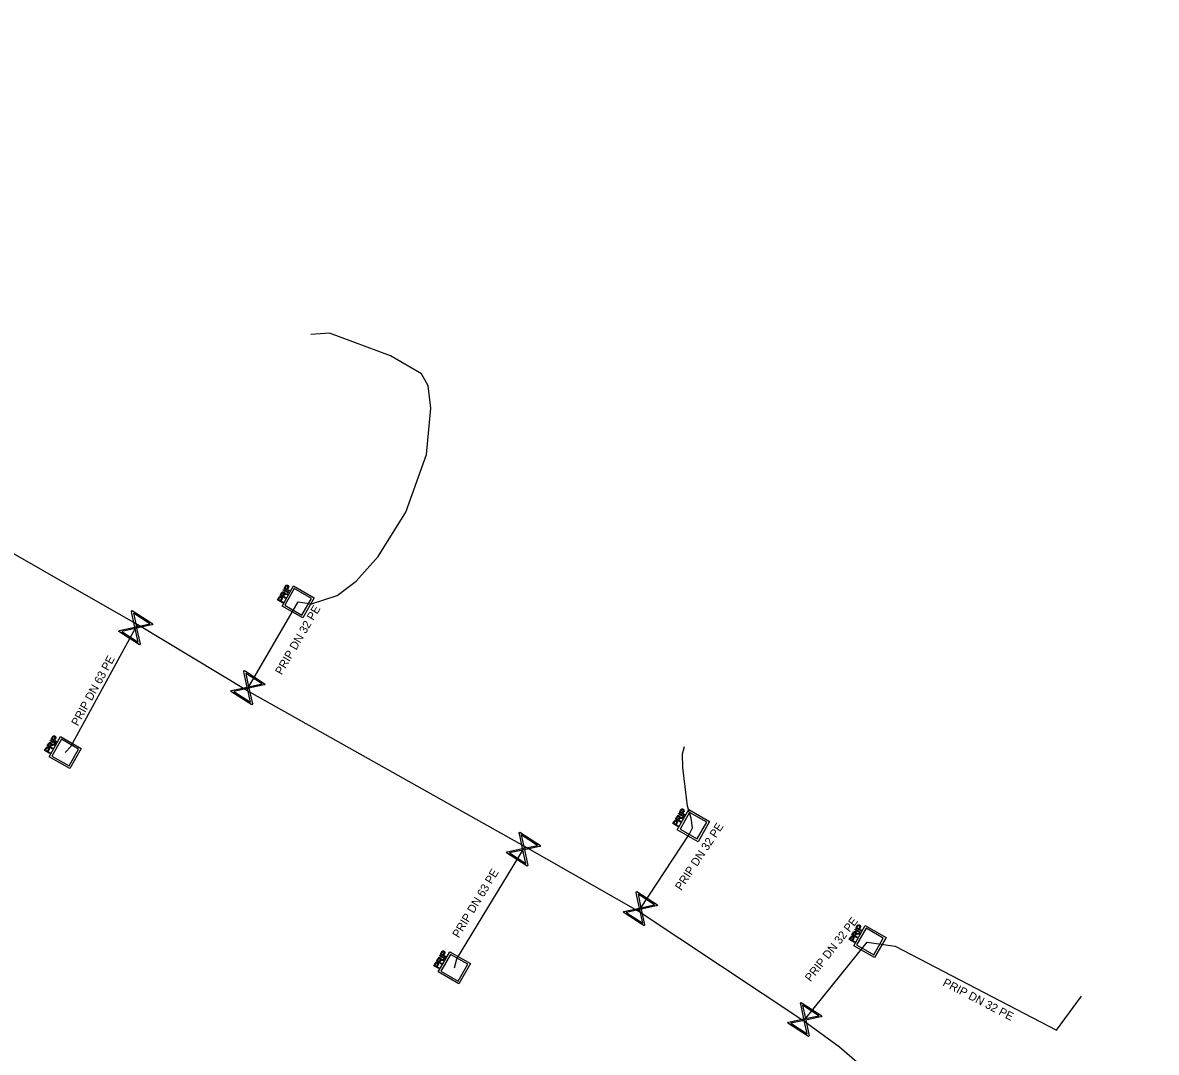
# Model space of a CAD drawing. Extents: x -643544 to -637295, y -1119190 to -1111715.
# Drawn here: x -641942.8 to -641873.9, y -1113717.9 to -1113655.3 of the extents above; entities that cross this region are included whole.
import ezdxf

# ---------------------------------------------------------------- set-up
doc = ezdxf.new("R2010")
doc.units = 0
for name, color, linetype in [('Default', 7, 'Continuous'), ('VP Popis přípojky', 7, 'Continuous'), ('VP Přípojka', 7, 'Continuous'), ('VP Řad', 7, 'Continuous'), ('VP Šachta', 7, 'Continuous'), ('VP Šoupě', 7, 'Continuous')]:
    doc.layers.add(name, color=color, linetype=linetype)

msp = doc.modelspace()

# ---------------------------------------------------------------- linework, layer by layer
at = {"layer": 'Default'}
for points in [[(-641926.813, -1113689.596), (-641926.796, -1113689.565), (-641926.783, -1113689.55), (-641926.766, -1113689.53), (-641926.746, -1113689.52), (-641926.727, -1113689.51), (-641926.702, -1113689.512), (-641926.678, -1113689.514), (-641926.655, -1113689.527), (-641926.615, -1113689.55), (-641926.602, -1113689.591), (-641926.589, -1113689.631), (-641926.627, -1113689.697)], [(-641926.663, -1113689.676), (-641926.64, -1113689.636), (-641926.645, -1113689.611), (-641926.65, -1113689.586), (-641926.678, -1113689.57), (-641926.697, -1113689.559), (-641926.716, -1113689.561), (-641926.735, -1113689.563), (-641926.749, -1113689.576), (-641926.758, -1113689.585), (-641926.774, -1113689.614)], [(-641927.212, -1113690.291), (-641927.195, -1113690.261), (-641927.182, -1113690.245), (-641927.165, -1113690.226), (-641927.145, -1113690.216), (-641927.126, -1113690.206), (-641927.101, -1113690.208), (-641927.077, -1113690.21), (-641927.054, -1113690.223), (-641927.014, -1113690.246), (-641927.001, -1113690.286), (-641926.988, -1113690.327), (-641927.026, -1113690.392)], [(-641927.062, -1113690.372), (-641927.039, -1113690.332), (-641927.044, -1113690.307), (-641927.05, -1113690.282), (-641927.077, -1113690.266), (-641927.096, -1113690.255), (-641927.115, -1113690.257), (-641927.135, -1113690.258), (-641927.148, -1113690.272), (-641927.157, -1113690.281), (-641927.174, -1113690.309)], [(-641927.042, -1113689.992), (-641927.018, -1113689.951), (-641926.997, -1113689.934), (-641926.976, -1113689.917), (-641926.948, -1113689.917), (-641926.919, -1113689.916), (-641926.894, -1113689.931), (-641926.86, -1113689.95), (-641926.85, -1113689.984), (-641926.84, -1113690.018), (-641926.859, -1113690.066), (-641926.841, -1113690.055), (-641926.829, -1113690.051), (-641926.803, -1113690.042), (-641926.768, -1113690.04)], [(-641926.909, -1113690.08), (-641926.892, -1113690.051), (-641926.889, -1113690.032), (-641926.886, -1113690.013), (-641926.894, -1113689.997), (-641926.902, -1113689.982), (-641926.918, -1113689.973), (-641926.939, -1113689.961), (-641926.963, -1113689.969), (-641926.986, -1113689.976), (-641927.006, -1113690.011)], [(-641926.77, -1113690.09), (-641926.809, -1113690.092), (-641926.83, -1113690.095), (-641926.852, -1113690.098), (-641926.863, -1113690.104), (-641926.874, -1113690.111), (-641926.882, -1113690.119), (-641926.888, -1113690.124), (-641926.897, -1113690.14)], [(-641940.963, -1113698.756), (-641940.946, -1113698.725), (-641940.933, -1113698.71), (-641940.916, -1113698.69), (-641940.896, -1113698.68), (-641940.877, -1113698.67), (-641940.852, -1113698.672), (-641940.828, -1113698.674), (-641940.805, -1113698.687), (-641940.765, -1113698.71), (-641940.752, -1113698.751), (-641940.739, -1113698.791), (-641940.777, -1113698.857)], [(-641940.813, -1113698.836), (-641940.79, -1113698.796), (-641940.795, -1113698.771), (-641940.8, -1113698.746), (-641940.828, -1113698.73), (-641940.847, -1113698.719), (-641940.866, -1113698.721), (-641940.885, -1113698.723), (-641940.899, -1113698.736), (-641940.908, -1113698.745), (-641940.924, -1113698.774)], [(-641941.362, -1113699.451), (-641941.345, -1113699.421), (-641941.332, -1113699.405), (-641941.315, -1113699.386), (-641941.295, -1113699.376), (-641941.276, -1113699.366), (-641941.251, -1113699.368), (-641941.227, -1113699.37), (-641941.204, -1113699.383), (-641941.164, -1113699.406), (-641941.151, -1113699.446), (-641941.138, -1113699.487), (-641941.176, -1113699.552)], [(-641941.212, -1113699.532), (-641941.189, -1113699.492), (-641941.194, -1113699.467), (-641941.2, -1113699.442), (-641941.227, -1113699.426), (-641941.246, -1113699.415), (-641941.265, -1113699.417), (-641941.285, -1113699.418), (-641941.298, -1113699.432), (-641941.307, -1113699.441), (-641941.324, -1113699.469)], [(-641941.192, -1113699.152), (-641941.168, -1113699.111), (-641941.147, -1113699.094), (-641941.126, -1113699.077), (-641941.098, -1113699.077), (-641941.069, -1113699.076), (-641941.044, -1113699.091), (-641941.01, -1113699.11), (-641941, -1113699.144), (-641940.99, -1113699.178), (-641941.009, -1113699.226), (-641940.991, -1113699.215), (-641940.979, -1113699.211), (-641940.953, -1113699.202), (-641940.918, -1113699.2)], [(-641941.059, -1113699.24), (-641941.042, -1113699.211), (-641941.039, -1113699.192), (-641941.036, -1113699.173), (-641941.044, -1113699.157), (-641941.052, -1113699.142), (-641941.068, -1113699.133), (-641941.089, -1113699.121), (-641941.113, -1113699.129), (-641941.136, -1113699.136), (-641941.156, -1113699.171)], [(-641940.92, -1113699.25), (-641940.959, -1113699.252), (-641940.98, -1113699.255), (-641941.002, -1113699.258), (-641941.013, -1113699.264), (-641941.024, -1113699.271), (-641941.032, -1113699.279), (-641941.038, -1113699.284), (-641941.047, -1113699.3)], [(-641903.032, -1113703.592), (-641903.008, -1113703.551), (-641902.987, -1113703.534), (-641902.966, -1113703.517), (-641902.938, -1113703.517), (-641902.909, -1113703.516), (-641902.884, -1113703.531), (-641902.85, -1113703.55), (-641902.84, -1113703.584), (-641902.83, -1113703.618), (-641902.849, -1113703.666), (-641902.831, -1113703.655), (-641902.819, -1113703.651), (-641902.793, -1113703.642), (-641902.758, -1113703.64)], [(-641902.899, -1113703.68), (-641902.882, -1113703.651), (-641902.879, -1113703.632), (-641902.876, -1113703.613), (-641902.884, -1113703.597), (-641902.892, -1113703.582), (-641902.908, -1113703.573), (-641902.929, -1113703.561), (-641902.953, -1113703.569), (-641902.976, -1113703.576), (-641902.996, -1113703.611)], [(-641902.803, -1113703.196), (-641902.786, -1113703.165), (-641902.773, -1113703.15), (-641902.756, -1113703.13), (-641902.736, -1113703.12), (-641902.717, -1113703.11), (-641902.692, -1113703.112), (-641902.668, -1113703.114), (-641902.645, -1113703.127), (-641902.605, -1113703.15), (-641902.592, -1113703.191), (-641902.579, -1113703.231), (-641902.617, -1113703.297)], [(-641902.653, -1113703.276), (-641902.63, -1113703.236), (-641902.635, -1113703.211), (-641902.64, -1113703.186), (-641902.668, -1113703.17), (-641902.687, -1113703.159), (-641902.706, -1113703.161), (-641902.725, -1113703.163), (-641902.739, -1113703.176), (-641902.748, -1113703.185), (-641902.764, -1113703.214)], [(-641903.202, -1113703.891), (-641903.185, -1113703.861), (-641903.172, -1113703.845), (-641903.155, -1113703.826), (-641903.135, -1113703.816), (-641903.116, -1113703.806), (-641903.091, -1113703.808), (-641903.067, -1113703.81), (-641903.044, -1113703.823), (-641903.004, -1113703.846), (-641902.991, -1113703.886), (-641902.978, -1113703.927), (-641903.016, -1113703.992)], [(-641903.052, -1113703.972), (-641903.029, -1113703.932), (-641903.034, -1113703.907), (-641903.04, -1113703.882), (-641903.067, -1113703.866), (-641903.086, -1113703.855), (-641903.105, -1113703.857), (-641903.125, -1113703.858), (-641903.138, -1113703.872), (-641903.147, -1113703.881), (-641903.164, -1113703.909)], [(-641902.76, -1113703.69), (-641902.799, -1113703.692), (-641902.82, -1113703.695), (-641902.842, -1113703.698), (-641902.853, -1113703.704), (-641902.864, -1113703.711), (-641902.872, -1113703.719), (-641902.878, -1113703.724), (-641902.887, -1113703.74)], [(-641892.083, -1113710.236), (-641892.066, -1113710.205), (-641892.053, -1113710.19), (-641892.036, -1113710.17), (-641892.016, -1113710.16), (-641891.997, -1113710.15), (-641891.972, -1113710.152), (-641891.948, -1113710.154), (-641891.925, -1113710.167), (-641891.885, -1113710.19), (-641891.872, -1113710.231), (-641891.859, -1113710.271), (-641891.897, -1113710.337)], [(-641891.933, -1113710.316), (-641891.91, -1113710.276), (-641891.915, -1113710.251), (-641891.92, -1113710.226), (-641891.948, -1113710.21), (-641891.967, -1113710.199), (-641891.986, -1113710.201), (-641892.005, -1113710.203), (-641892.019, -1113710.216), (-641892.028, -1113710.225), (-641892.044, -1113710.254)], [(-641892.482, -1113710.931), (-641892.465, -1113710.901), (-641892.452, -1113710.885), (-641892.435, -1113710.866), (-641892.415, -1113710.856), (-641892.396, -1113710.846), (-641892.371, -1113710.848), (-641892.347, -1113710.85), (-641892.324, -1113710.863), (-641892.284, -1113710.886), (-641892.271, -1113710.926), (-641892.258, -1113710.967), (-641892.296, -1113711.032)], [(-641892.332, -1113711.012), (-641892.309, -1113710.972), (-641892.314, -1113710.947), (-641892.32, -1113710.922), (-641892.347, -1113710.906), (-641892.366, -1113710.895), (-641892.385, -1113710.897), (-641892.405, -1113710.898), (-641892.418, -1113710.912), (-641892.427, -1113710.921), (-641892.444, -1113710.949)], [(-641892.312, -1113710.632), (-641892.288, -1113710.591), (-641892.267, -1113710.574), (-641892.246, -1113710.557), (-641892.218, -1113710.557), (-641892.189, -1113710.556), (-641892.164, -1113710.571), (-641892.13, -1113710.59), (-641892.12, -1113710.624), (-641892.11, -1113710.658), (-641892.129, -1113710.706), (-641892.111, -1113710.695), (-641892.099, -1113710.691), (-641892.073, -1113710.682), (-641892.038, -1113710.68)], [(-641892.179, -1113710.72), (-641892.162, -1113710.691), (-641892.159, -1113710.672), (-641892.156, -1113710.653), (-641892.164, -1113710.637), (-641892.172, -1113710.622), (-641892.188, -1113710.613), (-641892.209, -1113710.601), (-641892.233, -1113710.609), (-641892.256, -1113710.616), (-641892.276, -1113710.651)], [(-641892.04, -1113710.73), (-641892.079, -1113710.732), (-641892.1, -1113710.735), (-641892.122, -1113710.738), (-641892.133, -1113710.744), (-641892.144, -1113710.751), (-641892.152, -1113710.759), (-641892.158, -1113710.764), (-641892.167, -1113710.78)], [(-641917.323, -1113711.826), (-641917.306, -1113711.795), (-641917.293, -1113711.78), (-641917.276, -1113711.76), (-641917.256, -1113711.75), (-641917.237, -1113711.74), (-641917.212, -1113711.742), (-641917.188, -1113711.744), (-641917.165, -1113711.757), (-641917.125, -1113711.78), (-641917.112, -1113711.821), (-641917.099, -1113711.861), (-641917.137, -1113711.927)], [(-641917.173, -1113711.906), (-641917.15, -1113711.866), (-641917.155, -1113711.841), (-641917.16, -1113711.816), (-641917.188, -1113711.8), (-641917.207, -1113711.789), (-641917.226, -1113711.791), (-641917.245, -1113711.793), (-641917.259, -1113711.806), (-641917.268, -1113711.815), (-641917.284, -1113711.844)], [(-641917.722, -1113712.521), (-641917.705, -1113712.491), (-641917.692, -1113712.475), (-641917.675, -1113712.456), (-641917.655, -1113712.446), (-641917.636, -1113712.436), (-641917.611, -1113712.438), (-641917.587, -1113712.44), (-641917.564, -1113712.453), (-641917.524, -1113712.476), (-641917.511, -1113712.516), (-641917.498, -1113712.557), (-641917.536, -1113712.622)], [(-641917.572, -1113712.602), (-641917.549, -1113712.562), (-641917.554, -1113712.537), (-641917.56, -1113712.512), (-641917.587, -1113712.496), (-641917.606, -1113712.485), (-641917.625, -1113712.487), (-641917.645, -1113712.488), (-641917.658, -1113712.502), (-641917.667, -1113712.511), (-641917.684, -1113712.539)], [(-641917.552, -1113712.222), (-641917.528, -1113712.181), (-641917.507, -1113712.164), (-641917.486, -1113712.147), (-641917.458, -1113712.147), (-641917.429, -1113712.146), (-641917.404, -1113712.161), (-641917.37, -1113712.18), (-641917.36, -1113712.214), (-641917.35, -1113712.248), (-641917.369, -1113712.296), (-641917.351, -1113712.285), (-641917.339, -1113712.281), (-641917.313, -1113712.272), (-641917.278, -1113712.27)], [(-641917.419, -1113712.31), (-641917.402, -1113712.281), (-641917.399, -1113712.262), (-641917.396, -1113712.243), (-641917.404, -1113712.227), (-641917.412, -1113712.212), (-641917.428, -1113712.203), (-641917.449, -1113712.191), (-641917.473, -1113712.199), (-641917.496, -1113712.206), (-641917.516, -1113712.241)], [(-641917.28, -1113712.32), (-641917.319, -1113712.322), (-641917.34, -1113712.325), (-641917.362, -1113712.328), (-641917.373, -1113712.334), (-641917.384, -1113712.341), (-641917.392, -1113712.349), (-641917.398, -1113712.354), (-641917.407, -1113712.37)]]:
    msp.add_open_spline(points, degree=3, dxfattribs=at)
at = {"layer": 'VP Přípojka'}
for points in [[(-641926.03, -1113690.53), (-641925.22, -1113690.66), (-641923.65, -1113690.14), (-641922.51, -1113689.27), (-641921.16, -1113687.77), (-641919.48, -1113685.08), (-641918.24, -1113681.58), (-641917.97, -1113678.76), (-641918.12, -1113677.4), (-641918.54, -1113676.67), (-641920.42, -1113675.59), (-641924.12, -1113674.2), (-641925.25, -1113674.29)], [(-641929.14, -1113695.91), (-641929.07, -1113695.75), (-641926.03, -1113690.53)], [(-641940.18, -1113699.69), (-641939.83, -1113699.33), (-641935.89, -1113692.1), (-641935.76, -1113691.93)], [(-641905.37, -1113709.33), (-641905.24, -1113709.17), (-641902.28, -1113704.67), (-641902.08, -1113704.26), (-641902.15, -1113703.68), (-641902.37, -1113702.94), (-641902.67, -1113700.59), (-641902.69, -1113699.77), (-641902.551, -1113699.324)], [(-641916.54, -1113712.76), (-641916.38, -1113712.22), (-641912.34, -1113705.56), (-641912.23, -1113705.41)], [(-641895.32, -1113716), (-641895.25, -1113715.91), (-641891.47, -1113711.21), (-641889.77, -1113711.45), (-641879.96, -1113716.56), (-641878.44, -1113714.48)]]:
    msp.add_lwpolyline(points, dxfattribs=at)
at = {"layer": 'VP Řad'}
msp.add_lwpolyline([(-641873.9, -1113743.75), (-641874.14, -1113743.29), (-641875.92, -1113739.91), (-641878.16, -1113735.53), (-641882.26, -1113729.36), (-641885.55, -1113724.92), (-641888.37, -1113721.73), (-641893.14, -1113717.58), (-641895.32, -1113716), (-641905.37, -1113709.33), (-641912.23, -1113705.41), (-641929.14, -1113695.91), (-641935.76, -1113691.93), (-641952.96, -1113682.11), (-641958.15, -1113679.09), (-641977.2, -1113667.56), (-641979.98, -1113665.68), (-641996.54, -1113655.48), (-642004.64, -1113650.84)], dxfattribs=at)
at = {"layer": 'VP Šachta'}
for points in [[(-641926.307, -1113689.558), (-641925.047, -1113690.278), (-641925.748, -1113691.505), (-641927.008, -1113690.785), (-641926.307, -1113689.558)], [(-641926.627, -1113689.993), (-641926.939, -1113689.815), (-641926.916, -1113689.775), (-641926.604, -1113689.953), (-641926.627, -1113689.993)], [(-641926.568, -1113689.89), (-641926.88, -1113689.712), (-641926.813, -1113689.596)], [(-641926.841, -1113690.741), (-641925.795, -1113691.339), (-641925.214, -1113690.322), (-641926.259, -1113689.724), (-641926.841, -1113690.741)], [(-641926.774, -1113689.614), (-641926.82, -1113689.693), (-641926.709, -1113689.757)], [(-641926.709, -1113689.757), (-641926.663, -1113689.676)], [(-641926.627, -1113689.697), (-641926.673, -1113689.777), (-641926.545, -1113689.85), (-641926.568, -1113689.89)], [(-641926.968, -1113690.586), (-641927.279, -1113690.408), (-641927.212, -1113690.291)], [(-641927.174, -1113690.309), (-641927.219, -1113690.389), (-641927.108, -1113690.452)], [(-641926.809, -1113690.308), (-641927.12, -1113690.13), (-641927.042, -1113689.992)], [(-641927.108, -1113690.452), (-641927.062, -1113690.372)], [(-641927.026, -1113690.392), (-641927.072, -1113690.473), (-641926.945, -1113690.546), (-641926.968, -1113690.586)], [(-641927.006, -1113690.011), (-641927.062, -1113690.109), (-641926.959, -1113690.168)], [(-641926.959, -1113690.168), (-641926.909, -1113690.08)], [(-641926.897, -1113690.14), (-641926.924, -1113690.188), (-641926.785, -1113690.267), (-641926.809, -1113690.308)], [(-641926.768, -1113690.04), (-641926.652, -1113690.035), (-641926.682, -1113690.087), (-641926.77, -1113690.09)], [(-641940.457, -1113698.718), (-641939.197, -1113699.438), (-641939.898, -1113700.665), (-641941.158, -1113699.945), (-641940.457, -1113698.718)], [(-641940.718, -1113699.05), (-641941.03, -1113698.872), (-641940.963, -1113698.756)], [(-641940.924, -1113698.774), (-641940.97, -1113698.853), (-641940.859, -1113698.917)], [(-641941.118, -1113699.746), (-641941.429, -1113699.568), (-641941.362, -1113699.451)], [(-641941.324, -1113699.469), (-641941.369, -1113699.549), (-641941.258, -1113699.612)], [(-641940.959, -1113699.468), (-641941.27, -1113699.29), (-641941.192, -1113699.152)], [(-641941.156, -1113699.171), (-641941.212, -1113699.269), (-641941.109, -1113699.328)], [(-641941.109, -1113699.328), (-641941.059, -1113699.24)], [(-641940.777, -1113699.153), (-641941.089, -1113698.975), (-641941.066, -1113698.935), (-641940.754, -1113699.113), (-641940.777, -1113699.153)], [(-641941.047, -1113699.3), (-641941.074, -1113699.348), (-641940.935, -1113699.427), (-641940.959, -1113699.468)], [(-641940.991, -1113699.901), (-641939.945, -1113700.499), (-641939.364, -1113699.482), (-641940.409, -1113698.884), (-641940.991, -1113699.901)], [(-641940.918, -1113699.2), (-641940.802, -1113699.195), (-641940.832, -1113699.247), (-641940.92, -1113699.25)], [(-641940.859, -1113698.917), (-641940.813, -1113698.836)], [(-641940.777, -1113698.857), (-641940.823, -1113698.937), (-641940.695, -1113699.01), (-641940.718, -1113699.05)], [(-641941.258, -1113699.612), (-641941.212, -1113699.532)], [(-641941.176, -1113699.552), (-641941.222, -1113699.633), (-641941.095, -1113699.706), (-641941.118, -1113699.746)], [(-641902.799, -1113703.908), (-641903.11, -1113703.73), (-641903.032, -1113703.592)], [(-641902.297, -1113703.158), (-641901.037, -1113703.878), (-641901.738, -1113705.105), (-641902.998, -1113704.385), (-641902.297, -1113703.158)], [(-641902.617, -1113703.593), (-641902.929, -1113703.415), (-641902.906, -1113703.375), (-641902.594, -1113703.553), (-641902.617, -1113703.593)], [(-641902.558, -1113703.49), (-641902.87, -1113703.312), (-641902.803, -1113703.196)], [(-641902.831, -1113704.341), (-641901.785, -1113704.939), (-641901.204, -1113703.922), (-641902.249, -1113703.324), (-641902.831, -1113704.341)], [(-641902.764, -1113703.214), (-641902.81, -1113703.293), (-641902.699, -1113703.357)], [(-641902.699, -1113703.357), (-641902.653, -1113703.276)], [(-641902.617, -1113703.297), (-641902.663, -1113703.377), (-641902.535, -1113703.45), (-641902.558, -1113703.49)], [(-641902.958, -1113704.186), (-641903.269, -1113704.008), (-641903.202, -1113703.891)], [(-641903.164, -1113703.909), (-641903.209, -1113703.989), (-641903.098, -1113704.052)], [(-641903.098, -1113704.052), (-641903.052, -1113703.972)], [(-641903.016, -1113703.992), (-641903.062, -1113704.073), (-641902.935, -1113704.146), (-641902.958, -1113704.186)], [(-641902.996, -1113703.611), (-641903.052, -1113703.709), (-641902.949, -1113703.768)], [(-641902.949, -1113703.768), (-641902.899, -1113703.68)], [(-641902.887, -1113703.74), (-641902.914, -1113703.788), (-641902.775, -1113703.867), (-641902.799, -1113703.908)], [(-641902.758, -1113703.64), (-641902.642, -1113703.635), (-641902.672, -1113703.687), (-641902.76, -1113703.69)], [(-641891.577, -1113710.198), (-641890.317, -1113710.918), (-641891.018, -1113712.145), (-641892.278, -1113711.425), (-641891.577, -1113710.198)], [(-641891.897, -1113710.633), (-641892.209, -1113710.455), (-641892.186, -1113710.415), (-641891.874, -1113710.593), (-641891.897, -1113710.633)], [(-641891.838, -1113710.53), (-641892.15, -1113710.352), (-641892.083, -1113710.236)], [(-641892.111, -1113711.381), (-641891.065, -1113711.979), (-641890.484, -1113710.962), (-641891.529, -1113710.364), (-641892.111, -1113711.381)], [(-641892.044, -1113710.254), (-641892.09, -1113710.333), (-641891.979, -1113710.397)], [(-641891.979, -1113710.397), (-641891.933, -1113710.316)], [(-641891.897, -1113710.337), (-641891.943, -1113710.417), (-641891.815, -1113710.49), (-641891.838, -1113710.53)], [(-641892.238, -1113711.226), (-641892.549, -1113711.048), (-641892.482, -1113710.931)], [(-641892.444, -1113710.949), (-641892.489, -1113711.029), (-641892.378, -1113711.092)], [(-641892.079, -1113710.948), (-641892.39, -1113710.77), (-641892.312, -1113710.632)], [(-641892.378, -1113711.092), (-641892.332, -1113711.012)], [(-641892.296, -1113711.032), (-641892.342, -1113711.113), (-641892.215, -1113711.186), (-641892.238, -1113711.226)], [(-641892.276, -1113710.651), (-641892.332, -1113710.749), (-641892.229, -1113710.808)], [(-641892.229, -1113710.808), (-641892.179, -1113710.72)], [(-641892.167, -1113710.78), (-641892.194, -1113710.828), (-641892.055, -1113710.907), (-641892.079, -1113710.948)], [(-641892.038, -1113710.68), (-641891.922, -1113710.675), (-641891.952, -1113710.727), (-641892.04, -1113710.73)], [(-641916.817, -1113711.788), (-641915.557, -1113712.508), (-641916.258, -1113713.735), (-641917.518, -1113713.015), (-641916.817, -1113711.788)], [(-641917.078, -1113712.12), (-641917.39, -1113711.942), (-641917.323, -1113711.826)], [(-641917.284, -1113711.844), (-641917.33, -1113711.923), (-641917.219, -1113711.987)], [(-641917.478, -1113712.816), (-641917.789, -1113712.638), (-641917.722, -1113712.521)], [(-641917.684, -1113712.539), (-641917.729, -1113712.619), (-641917.618, -1113712.682)], [(-641917.319, -1113712.538), (-641917.63, -1113712.36), (-641917.552, -1113712.222)], [(-641917.516, -1113712.241), (-641917.572, -1113712.339), (-641917.469, -1113712.398)], [(-641917.469, -1113712.398), (-641917.419, -1113712.31)], [(-641917.137, -1113712.223), (-641917.449, -1113712.045), (-641917.426, -1113712.005), (-641917.114, -1113712.183), (-641917.137, -1113712.223)], [(-641917.407, -1113712.37), (-641917.434, -1113712.418), (-641917.295, -1113712.497), (-641917.319, -1113712.538)], [(-641917.351, -1113712.971), (-641916.305, -1113713.569), (-641915.724, -1113712.552), (-641916.769, -1113711.954), (-641917.351, -1113712.971)], [(-641917.278, -1113712.27), (-641917.162, -1113712.265), (-641917.192, -1113712.317), (-641917.28, -1113712.32)], [(-641917.219, -1113711.987), (-641917.173, -1113711.906)], [(-641917.137, -1113711.927), (-641917.183, -1113712.007), (-641917.055, -1113712.08), (-641917.078, -1113712.12)], [(-641917.618, -1113712.682), (-641917.572, -1113712.602)], [(-641917.536, -1113712.622), (-641917.582, -1113712.703), (-641917.455, -1113712.776), (-641917.478, -1113712.816)]]:
    msp.add_lwpolyline(points, dxfattribs=at)
at = {"layer": 'VP Šoupě'}
for points in [[(-641936.114, -1113691.063), (-641934.853, -1113691.876), (-641934.889, -1113691.931), (-641935.015, -1113691.954), (-641935.836, -1113692.133), (-641935.63, -1113693.081), (-641935.666, -1113693.137), (-641936.927, -1113692.324), (-641936.891, -1113692.269), (-641935.941, -1113692.065), (-641936.12, -1113691.245), (-641936.15, -1113691.119), (-641936.114, -1113691.063)], [(-641936.033, -1113691.227), (-641935.855, -1113692.047), (-641935.037, -1113691.869), (-641936.033, -1113691.227)], [(-641935.743, -1113692.975), (-641935.922, -1113692.152), (-641936.744, -1113692.33), (-641935.743, -1113692.975)], [(-641929.294, -1113694.713), (-641928.033, -1113695.526), (-641928.069, -1113695.581), (-641928.195, -1113695.604), (-641929.016, -1113695.783), (-641928.81, -1113696.731), (-641928.846, -1113696.787), (-641930.107, -1113695.974), (-641930.071, -1113695.919), (-641929.121, -1113695.715), (-641929.3, -1113694.895), (-641929.33, -1113694.769), (-641929.294, -1113694.713)], [(-641929.213, -1113694.877), (-641929.035, -1113695.697), (-641928.217, -1113695.519), (-641929.213, -1113694.877)], [(-641928.923, -1113696.625), (-641929.102, -1113695.802), (-641929.924, -1113695.98), (-641928.923, -1113696.625)], [(-641912.564, -1113704.523), (-641911.303, -1113705.336), (-641911.339, -1113705.391), (-641911.465, -1113705.414), (-641912.286, -1113705.593), (-641912.08, -1113706.541), (-641912.116, -1113706.597), (-641913.377, -1113705.784), (-641913.341, -1113705.729), (-641912.391, -1113705.525), (-641912.57, -1113704.705), (-641912.6, -1113704.579), (-641912.564, -1113704.523)], [(-641912.483, -1113704.687), (-641912.305, -1113705.507), (-641911.487, -1113705.329), (-641912.483, -1113704.687)], [(-641912.193, -1113706.435), (-641912.372, -1113705.612), (-641913.194, -1113705.79), (-641912.193, -1113706.435)], [(-641905.464, -1113708.133), (-641904.203, -1113708.946), (-641904.239, -1113709.001), (-641904.365, -1113709.024), (-641905.186, -1113709.203), (-641904.98, -1113710.151), (-641905.016, -1113710.207), (-641906.277, -1113709.394), (-641906.241, -1113709.339), (-641905.291, -1113709.135), (-641905.47, -1113708.315), (-641905.5, -1113708.189), (-641905.464, -1113708.133)], [(-641905.383, -1113708.297), (-641905.205, -1113709.117), (-641904.387, -1113708.939), (-641905.383, -1113708.297)], [(-641905.093, -1113710.045), (-641905.272, -1113709.222), (-641906.094, -1113709.4), (-641905.093, -1113710.045)], [(-641895.474, -1113714.873), (-641894.213, -1113715.686), (-641894.249, -1113715.741), (-641894.375, -1113715.764), (-641895.196, -1113715.943), (-641894.99, -1113716.891), (-641895.026, -1113716.947), (-641896.287, -1113716.134), (-641896.251, -1113716.079), (-641895.301, -1113715.875), (-641895.48, -1113715.055), (-641895.51, -1113714.929), (-641895.474, -1113714.873)], [(-641895.393, -1113715.037), (-641895.215, -1113715.857), (-641894.397, -1113715.679), (-641895.393, -1113715.037)], [(-641895.103, -1113716.785), (-641895.282, -1113715.962), (-641896.104, -1113716.14), (-641895.103, -1113716.785)]]:
    msp.add_lwpolyline(points, dxfattribs=at)

# ---------------------------------------------------------------- texts
at = {"layer": 'VP Popis přípojky'}
for s, rotation, p in [('PRIP DN 32 PE', 59.78453, (-641927.028, -1113695.01)), ('PRIP DN 63 PE', 61.41175, (-641939.401, -1113698.116)), ('PRIP DN 32 PE', 56.66397, (-641902.758, -1113708.107)), ('PRIP DN 63 PE', 58.75872, (-641916.272, -1113710.989)), ('PRIP DN 32 PE', 51.94953, (-641894.899, -1113713.65)), ('PRIP DN 32 PE', 332.48513, (-641886.916, -1113713.821))]:
    msp.add_text(s, height=0.5, rotation=rotation, dxfattribs=at).set_placement(p)

doc.saveas('drawing.dxf')
